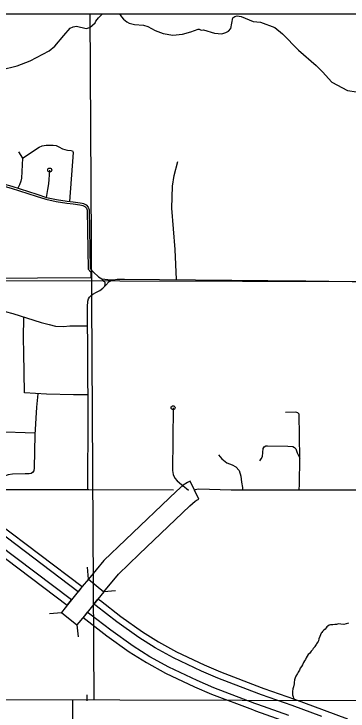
# Model space of a CAD drawing. Extents: x 1374139 to 1377472, y 1168351 to 1170484.
# Drawn here: x 1375369.3 to 1375453.3, y 1169404.2 to 1169579.4 of the extents above; entities that cross this region are included whole.
import ezdxf

# ---------------------------------------------------------------- set-up
doc = ezdxf.new("R2010")
doc.units = 0
doc.layers.add('26', color=7, linetype='Continuous')
doc.layers.add('Default', color=7, linetype='Continuous')

msp = doc.modelspace()

# ---------------------------------------------------------------- linework, layer by layer
at = {"layer": '26'}
msp.add_lwpolyline([(1375090, 1169579.43), (1376597.43, 1169579.43), (1376597.43, 1168653.79), (1375090, 1168653.79)], close=True, dxfattribs=at)
at = {"layer": 'Default'}
for p, q in [((1375812.86, 1169510.92), (1375090, 1169513.23)), ((1375385.39, 1169434.13), (1375357.61, 1169455.1)), ((1375358.64, 1169456.45), (1375386.44, 1169435.46)), ((1375388.03, 1169437.36), (1375391.87, 1169434.15)), ((1375386.44, 1169435.46), (1375385.39, 1169434.13)), ((1375381.23, 1169428.97), (1375385.11, 1169425.81)), ((1375941.96, 1169405.45), (1375090, 1169407.73))]:
    msp.add_line(p, q, dxfattribs=at)
for points in [[(1375366.02, 1169565.34), (1375370.06, 1169566.42), (1375373.37, 1169567.61), (1375378.13, 1169570.18), (1375379.6, 1169571.36), (1375381.79, 1169574.02), (1375383.43, 1169575.83), (1375384.16, 1169576.19), (1375385.04, 1169576.39), (1375387.47, 1169575.79), (1375388.33, 1169576.05), (1375389.68, 1169577.21), (1375389.85, 1169577.61), (1375390.51, 1169578.49), (1375391.27, 1169579.23), (1375391.56, 1169579.43)], [(1375388.38, 1169579.43), (1375389.36, 1169406.93)], [(1375395.84, 1169579.43), (1375396.33, 1169578.68), (1375396.82, 1169578.09), (1375397.66, 1169577.41), (1375398.24, 1169577.12), (1375399.63, 1169576.79), (1375401.84, 1169576.59), (1375402.95, 1169576.28), (1375404.83, 1169575.24), (1375406.83, 1169574.49), (1375409.2, 1169574.07), (1375411.66, 1169574.31), (1375413.76, 1169574.9), (1375415.57, 1169575.57), (1375415.89, 1169575.6), (1375416.35, 1169575.39), (1375416.97, 1169575.46), (1375419.75, 1169574.57), (1375421.57, 1169574.46), (1375422.59, 1169574.76), (1375423.2, 1169575.06), (1375423.78, 1169575.79), (1375424.3, 1169578.48), (1375424.79, 1169578.79), (1375425.37, 1169578.94), (1375426.43, 1169578.77), (1375429.44, 1169577.56), (1375431.27, 1169577.39), (1375434.92, 1169576.01), (1375436.84, 1169574.42), (1375440.86, 1169570.35), (1375445.26, 1169566.48), (1375446.87, 1169564.9)], [(1375446.87, 1169564.9), (1375449.22, 1169562.29), (1375453.17, 1169560.2), (1375455.44, 1169559.86), (1375457.44, 1169559.19), (1375459.08, 1169557.58), (1375460.03, 1169557.07), (1375465.45, 1169556.38), (1375467.43, 1169555.23), (1375467.92, 1169555.16), (1375469.05, 1169555.25), (1375475.2, 1169556.86), (1375477.59, 1169557.14), (1375479.89, 1169557), (1375485.2, 1169555.39), (1375486.9, 1169555.33), (1375488.39, 1169555.77), (1375491.22, 1169556.8), (1375491.98, 1169556.96)], [(1375371.45, 1169543.21), (1375375.59, 1169545.91), (1375376.42, 1169546.25), (1375377.42, 1169546.43), (1375378.36, 1169546.47), (1375379.14, 1169546.45), (1375379.86, 1169546.33), (1375380.58, 1169546.05), (1375381.52, 1169545.51), (1375382.06, 1169545.31), (1375382.78, 1169545.17), (1375383.69, 1169545.12)], [(1375370.46, 1169544.74), (1375371.45, 1169543.21), (1375371.35, 1169541.53), (1375371.17, 1169538.1), (1375371.05, 1169537.36), (1375370.65, 1169536.44), (1375370.3, 1169535.62)], [(1375383.69, 1169545.12), (1375383.97, 1169545.05), (1375384.13, 1169544.87), (1375384.19, 1169544.57), (1375383.23, 1169532.28)], [(1375410.15, 1169512.63), (1375409.86, 1169520.17), (1375408.97, 1169530.64), (1375409.12, 1169536.14), (1375409.54, 1169538.85), (1375410.47, 1169542.37)], [(1375377.43, 1169533.3), (1375377.82, 1169535.3), (1375378.08, 1169536.74), (1375378.16, 1169537.82), (1375378.28, 1169540.18)], [(1375354.55, 1169538.16), (1375359.57, 1169537.99), (1375360.71, 1169537.88), (1375361.78, 1169537.64), (1375365.88, 1169536.41), (1375368.58, 1169535.65), (1375374.89, 1169533.61), (1375377.3, 1169532.82), (1375379.88, 1169532.31), (1375382.57, 1169531.85), (1375384.14, 1169531.67), (1375385.84, 1169531.43), (1375386.3, 1169531.33), (1375386.63, 1169531.27), (1375387.13, 1169531), (1375387.53, 1169530.57), (1375387.66, 1169530.07), (1375387.98, 1169515.25), (1375388.64, 1169514.47)], [(1375354.57, 1169538.66), (1375359.6, 1169538.49), (1375360.79, 1169538.37), (1375361.91, 1169538.13), (1375366.02, 1169536.89), (1375368.72, 1169536.13), (1375375.04, 1169534.08), (1375377.43, 1169533.3), (1375379.98, 1169532.8), (1375382.64, 1169532.34), (1375384.21, 1169532.17), (1375385.93, 1169531.92), (1375386.4, 1169531.82), (1375386.79, 1169531.74), (1375387.44, 1169531.4), (1375387.98, 1169530.82), (1375388.16, 1169530.14), (1375388.48, 1169515.44), (1375389.27, 1169514.5), (1375390.54, 1169513.3), (1375391.35, 1169512.8)], [(1375494.86, 1169524.98), (1375494.78, 1169519.45), (1375494.38, 1169510.84), (1375493.91, 1169497.71), (1375493.57, 1169469.42), (1375493.4, 1169467.86), (1375493.19, 1169466.75), (1375492.51, 1169464.95), (1375491.58, 1169463.58), (1375490.61, 1169462.57), (1375489.54, 1169461.59), (1375488.24, 1169460.71), (1375486.64, 1169460.04), (1375485.39, 1169459.77), (1375483.71, 1169459.65), (1375472.64, 1169459.68), (1375441.3, 1169459.72), (1375423.94, 1169459.73), (1375415.69, 1169459.93), (1375414.82, 1169459.79), (1375414.67, 1169459.72)], [(1375388.64, 1169514.41), (1375388.65, 1169513.06), (1375335.01, 1169512.74), (1375334.82, 1169486.36), (1375361.57, 1169486.32), (1375361.46, 1169459.86), (1375388.13, 1169459.91), (1375409.38, 1169459.76)], [(1375387.83, 1169459.91), (1375387.94, 1169478.46), (1375387.81, 1169505.81), (1375387.82, 1169507.23), (1375387.99, 1169507.77), (1375388.26, 1169508.2), (1375388.69, 1169508.67), (1375389.09, 1169509), (1375390.06, 1169509.51), (1375390.86, 1169509.94), (1375391.67, 1169510.51), (1375392.37, 1169511.24), (1375393.14, 1169512.05), (1375393.67, 1169512.35), (1375394.31, 1169512.61), (1375395.27, 1169512.71), (1375397.04, 1169512.71), (1375405.9, 1169512.68), (1375433.16, 1169512.38), (1375442.71, 1169512.31), (1375460.11, 1169512.05)], [(1375392.16, 1169511.03), (1375392.24, 1169511.5), (1375392.2, 1169511.88), (1375391.97, 1169512.2), (1375391.35, 1169512.8), (1375392.91, 1169512.69), (1375394.31, 1169512.61)], [(1375334.96, 1169504.83), (1375336.29, 1169504.79), (1375339.65, 1169504.52), (1375342.26, 1169504.49), (1375344.1, 1169504.59), (1375347.9, 1169505.05), (1375349.03, 1169505.13), (1375355.03, 1169505.21), (1375357.86, 1169505.12), (1375360.98, 1169505.12), (1375362.18, 1169505.07), (1375365.44, 1169504.93), (1375367.06, 1169504.66), (1375369.01, 1169504.15), (1375376.15, 1169501.89), (1375378.14, 1169501.36), (1375379.72, 1169500.96), (1375381.75, 1169500.87), (1375383.32, 1169500.99), (1375384.8, 1169501.04), (1375387.83, 1169500.99)], [(1375387.92, 1169483.66), (1375384.24, 1169483.64), (1375377.48, 1169483.8), (1375371.95, 1169484.17), (1375371.78, 1169494.34), (1375371.68, 1169497.82), (1375371.77, 1169503.28)], [(1375375.28, 1169483.95), (1375374.94, 1169480.6), (1375374.56, 1169473.59), (1375374.36, 1169465.28), (1375374.27, 1169464.6), (1375373.93, 1169464.16), (1375373.59, 1169463.92), (1375373.11, 1169463.78), (1375372.14, 1169463.78), (1375368.95, 1169463.73), (1375367.84, 1169463.54), (1375366.87, 1169463.2), (1375366.3, 1169462.86), (1375365.09, 1169461.7)], [(1375409.31, 1169480.42), (1375409.16, 1169464.68), (1375409.31, 1169463.66), (1375409.71, 1169462.74), (1375410.29, 1169462.05), (1375411.43, 1169461.09), (1375412.71, 1169460.14), (1375413.14, 1169459.73)], [(1375441.03, 1169459.72), (1375441.1, 1169461.17), (1375441.17, 1169467.76), (1375440.99, 1169478.85), (1375440.7, 1169479.18), (1375440.19, 1169479.32), (1375437.55, 1169479.25)], [(1375374.58, 1169474.07), (1375364.6, 1169474.36)], [(1375431.15, 1169467.06), (1375431.44, 1169467.54), (1375431.77, 1169468.2), (1375431.88, 1169469.15), (1375431.99, 1169470.21), (1375432.17, 1169470.61), (1375432.58, 1169470.83), (1375433.05, 1169470.87), (1375438.17, 1169470.8), (1375439.38, 1169470.69), (1375439.86, 1169470.43), (1375440.15, 1169470.06), (1375440.48, 1169469.11), (1375440.81, 1169468.45), (1375441.17, 1169467.76)], [(1375420.68, 1169468.56), (1375421.53, 1169467.54), (1375422.81, 1169466.55), (1375424.12, 1169466.11), (1375425.08, 1169465.56), (1375425.95, 1169464.68), (1375426.36, 1169463.25), (1375426.54, 1169461.68), (1375426.72, 1169460.4), (1375426.76, 1169459.73)], [(1375415.75, 1169457.41), (1375413.6, 1169461.98), (1375412.91, 1169461.65), (1375411.8, 1169460.93), (1375410.13, 1169459.49), (1375397.31, 1169447.18), (1375391.92, 1169442), (1375388.03, 1169437.36)], [(1375391.87, 1169434.15), (1375395.58, 1169438.58), (1375400.78, 1169443.58), (1375413.5, 1169455.79), (1375414.81, 1169456.92), (1375415.35, 1169457.27), (1375415.58, 1169457.38), (1375415.75, 1169457.41)], [(1375355.01, 1169451.67), (1375382.7, 1169430.77), (1375383.1, 1169431.26), (1375383.77, 1169432.1)], [(1375383.77, 1169432.1), (1375356.04, 1169453.03)], [(1375388.03, 1169437.36), (1375387.77, 1169440.35)], [(1375388.03, 1169437.36), (1375386.47, 1169435.5), (1375383.1, 1169431.26), (1375381.23, 1169428.97)], [(1375391.87, 1169434.15), (1375390.35, 1169432.34), (1375386.99, 1169428.12), (1375385.11, 1169425.81)], [(1375394.85, 1169434.41), (1375391.87, 1169434.15)], [(1375389.35, 1169431.08), (1375390.35, 1169432.34), (1375390.4, 1169432.41), (1375391.01, 1169431.94), (1375396.19, 1169427.92), (1375401.61, 1169424.06), (1375405.62, 1169421.54), (1375410.16, 1169419.06), (1375417.13, 1169415.76), (1375421.18, 1169413.99), (1375431.44, 1169410.12), (1375432.11, 1169409.85), (1375439.83, 1169407.13), (1375447.32, 1169404.4), (1375453.12, 1169402.21)], [(1375446.73, 1169402.8), (1375439.25, 1169405.53), (1375431.51, 1169408.26), (1375430.82, 1169408.54), (1375420.54, 1169412.42), (1375416.43, 1169414.21), (1375409.39, 1169417.55), (1375404.76, 1169420.07), (1375400.67, 1169422.65), (1375395.17, 1169426.56), (1375389.97, 1169430.6), (1375389.35, 1169431.08)], [(1375378.25, 1169428.66), (1375381.23, 1169428.97)], [(1375387.73, 1169429.04), (1375386.99, 1169428.12), (1375386.66, 1169427.72), (1375387.33, 1169427.2), (1375392.61, 1169423.11), (1375398.27, 1169419.07), (1375402.58, 1169416.36), (1375407.43, 1169413.71), (1375414.65, 1169410.3), (1375418.92, 1169408.43), (1375429.26, 1169404.53), (1375429.99, 1169404.24), (1375437.8, 1169401.49)], [(1375438.37, 1169403.09), (1375430.59, 1169405.83), (1375429.88, 1169406.11), (1375419.56, 1169410.01), (1375415.35, 1169411.84), (1375408.21, 1169415.23), (1375403.44, 1169417.83), (1375399.22, 1169420.48), (1375393.62, 1169424.47), (1375388.37, 1169428.54), (1375387.73, 1169429.04)], [(1375385.11, 1169425.81), (1375385.41, 1169422.82)], [(1375453.41, 1169426.3), (1375452.27, 1169425.95), (1375451.47, 1169425.99), (1375450.82, 1169426.06), (1375450.63, 1169425.99), (1375450.41, 1169425.93), (1375450.01, 1169425.9), (1375449.47, 1169425.86), (1375448.91, 1169425.87), (1375448.54, 1169425.76), (1375448.24, 1169425.55), (1375447.97, 1169425.32), (1375447.77, 1169425.06), (1375447.54, 1169424.75), (1375447.11, 1169424.46), (1375446.88, 1169424.19), (1375446.72, 1169423.95), (1375446.57, 1169423.76), (1375446.21, 1169422.91), (1375445.98, 1169422.35), (1375445.89, 1169421.86), (1375445.76, 1169421.68), (1375445.55, 1169421.35)], [(1375445.55, 1169421.35), (1375445.33, 1169421.11), (1375445.28, 1169420.94), (1375444.97, 1169420.39), (1375444.91, 1169420.33), (1375444.54, 1169419.92), (1375444.33, 1169419.6), (1375444.06, 1169419.25), (1375443.87, 1169418.96), (1375443.64, 1169418.66), (1375443.3, 1169418.35), (1375443.03, 1169418), (1375442.78, 1169417.59), (1375442.61, 1169417.13), (1375442.34, 1169416.78), (1375442.13, 1169416.37), (1375441.85, 1169415.82), (1375441.56, 1169415.34), (1375441.27, 1169414.97), (1375441.08, 1169414.42), (1375440.78, 1169413.93), (1375440.56, 1169413.57), (1375440.14, 1169412.91), (1375439.99, 1169412.51), (1375439.8, 1169412.04), (1375439.78, 1169411.38), (1375439.73, 1169411.02), (1375439.57, 1169410.23), (1375439.44, 1169409.75), (1375439.36, 1169409.1), (1375439.32, 1169408.76), (1375439.32, 1169408.22), (1375439.51, 1169407.72), (1375439.6, 1169407.39), (1375439.89, 1169406.79), (1375439.94, 1169406.71)], [(1375387.62, 1169408.25), (1375387.61, 1169406.75)], [(1375383.98, 1169406.95), (1375383.06, 1168771.77)]]:
    msp.add_lwpolyline(points, dxfattribs=at)
for centre in [(1375378.28, 1169540.18), (1375409.31, 1169480.42)]:
    msp.add_circle(centre, 0.5, dxfattribs=at)

doc.saveas('drawing.dxf')
